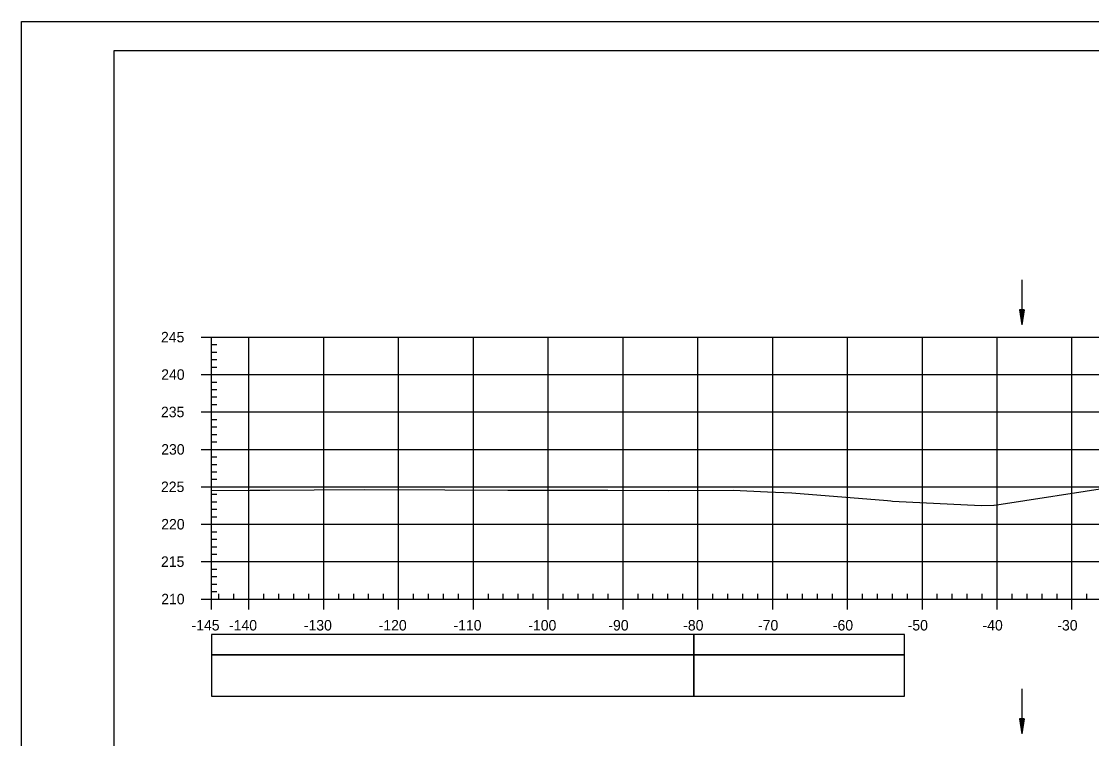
# Model space of a CAD drawing. Extents: x 1386544 to 1388153, y 379785 to 390999.
# Drawn here: x 1387207.5 to 1387350.6, y 379902.3 to 379998.1 of the extents above; entities that cross this region are included whole.
import ezdxf

# ---------------------------------------------------------------- set-up
doc = ezdxf.new("R2010")
doc.units = 0
for name, color, linetype in [('R_Axis', 7, 'Continuous'), ('R_Axis Annot', 7, 'Continuous'), ('R_Border', 7, 'Continuous'), ('R_Exist Surface', 7, 'Continuous'), ('R_Grid', 7, 'Continuous'), ('R_No Plot', 7, 'Continuous'), ('R_Striping', 7, 'Continuous'), ('R_Water', 7, 'Continuous')]:
    doc.layers.add(name, color=color, linetype=linetype)

msp = doc.modelspace()

# ---------------------------------------------------------------- linework, layer by layer
at = {"layer": 'R_Axis'}
for p, q in [((1387231.55, 379955.95), (1387232.95, 379955.95)), ((1387232.95, 379920.95), (1387232.95, 379955.95)), ((1387232.95, 379954.95), (1387233.65, 379954.95)), ((1387232.95, 379953.95), (1387233.65, 379953.95)), ((1387232.95, 379952.95), (1387233.65, 379952.95)), ((1387231.55, 379950.95), (1387232.95, 379950.95)), ((1387232.95, 379951.95), (1387233.65, 379951.95)), ((1387232.95, 379949.95), (1387233.65, 379949.95)), ((1387232.95, 379948.95), (1387233.65, 379948.95)), ((1387232.95, 379947.95), (1387233.65, 379947.95)), ((1387232.95, 379946.95), (1387233.65, 379946.95)), ((1387231.55, 379945.95), (1387232.95, 379945.95)), ((1387232.95, 379944.95), (1387233.65, 379944.95)), ((1387232.95, 379943.95), (1387233.65, 379943.95)), ((1387232.95, 379942.95), (1387233.65, 379942.95)), ((1387231.55, 379940.95), (1387232.95, 379940.95)), ((1387232.95, 379941.95), (1387233.65, 379941.95)), ((1387232.95, 379939.95), (1387233.65, 379939.95)), ((1387232.95, 379938.95), (1387233.65, 379938.95)), ((1387232.95, 379937.95), (1387233.65, 379937.95)), ((1387232.95, 379936.95), (1387233.65, 379936.95)), ((1387231.55, 379935.95), (1387232.95, 379935.95)), ((1387232.95, 379934.95), (1387233.65, 379934.95)), ((1387232.95, 379933.95), (1387233.65, 379933.95)), ((1387232.95, 379932.95), (1387233.65, 379932.95)), ((1387231.55, 379930.95), (1387232.95, 379930.95)), ((1387232.95, 379931.95), (1387233.65, 379931.95)), ((1387232.95, 379929.95), (1387233.65, 379929.95)), ((1387232.95, 379928.95), (1387233.65, 379928.95)), ((1387232.95, 379927.95), (1387233.65, 379927.95)), ((1387232.95, 379926.95), (1387233.65, 379926.95)), ((1387231.55, 379925.95), (1387232.95, 379925.95)), ((1387232.95, 379924.95), (1387233.65, 379924.95)), ((1387232.95, 379923.95), (1387233.65, 379923.95)), ((1387232.95, 379922.95), (1387233.65, 379922.95)), ((1387231.55, 379920.95), (1387232.95, 379920.95)), ((1387232.95, 379921.95), (1387233.65, 379921.95)), ((1387232.95, 379920.95), (1387232.95, 379921.65)), ((1387232.95, 379920.95), (1387522.95, 379920.95)), ((1387232.95, 379919.55), (1387232.95, 379920.95)), ((1387233.95, 379920.95), (1387233.95, 379921.65)), ((1387235.95, 379920.95), (1387235.95, 379921.65)), ((1387237.95, 379919.55), (1387237.95, 379920.95)), ((1387239.95, 379920.95), (1387239.95, 379921.65)), ((1387241.95, 379920.95), (1387241.95, 379921.65)), ((1387243.95, 379920.95), (1387243.95, 379921.65)), ((1387245.95, 379920.95), (1387245.95, 379921.65)), ((1387247.95, 379919.55), (1387247.95, 379920.95)), ((1387249.95, 379920.95), (1387249.95, 379921.65)), ((1387251.95, 379920.95), (1387251.95, 379921.65)), ((1387253.95, 379920.95), (1387253.95, 379921.65)), ((1387255.95, 379920.95), (1387255.95, 379921.65)), ((1387257.95, 379919.55), (1387257.95, 379920.95)), ((1387259.95, 379920.95), (1387259.95, 379921.65)), ((1387261.95, 379920.95), (1387261.95, 379921.65)), ((1387263.95, 379920.95), (1387263.95, 379921.65)), ((1387265.95, 379920.95), (1387265.95, 379921.65)), ((1387267.95, 379919.55), (1387267.95, 379920.95)), ((1387269.95, 379920.95), (1387269.95, 379921.65)), ((1387271.95, 379920.95), (1387271.95, 379921.65)), ((1387273.95, 379920.95), (1387273.95, 379921.65)), ((1387275.95, 379920.95), (1387275.95, 379921.65)), ((1387277.95, 379919.55), (1387277.95, 379920.95)), ((1387279.95, 379920.95), (1387279.95, 379921.65)), ((1387281.95, 379920.95), (1387281.95, 379921.65)), ((1387283.95, 379920.95), (1387283.95, 379921.65)), ((1387285.95, 379920.95), (1387285.95, 379921.65)), ((1387287.95, 379919.55), (1387287.95, 379920.95)), ((1387289.95, 379920.95), (1387289.95, 379921.65)), ((1387291.95, 379920.95), (1387291.95, 379921.65)), ((1387293.95, 379920.95), (1387293.95, 379921.65)), ((1387295.95, 379920.95), (1387295.95, 379921.65)), ((1387297.95, 379919.55), (1387297.95, 379920.95)), ((1387299.95, 379920.95), (1387299.95, 379921.65)), ((1387301.95, 379920.95), (1387301.95, 379921.65)), ((1387303.95, 379920.95), (1387303.95, 379921.65)), ((1387305.95, 379920.95), (1387305.95, 379921.65)), ((1387307.95, 379919.55), (1387307.95, 379920.95)), ((1387309.95, 379920.95), (1387309.95, 379921.65)), ((1387311.95, 379920.95), (1387311.95, 379921.65)), ((1387313.95, 379920.95), (1387313.95, 379921.65)), ((1387315.95, 379920.95), (1387315.95, 379921.65)), ((1387317.95, 379919.55), (1387317.95, 379920.95)), ((1387319.95, 379920.95), (1387319.95, 379921.65)), ((1387321.95, 379920.95), (1387321.95, 379921.65)), ((1387323.95, 379920.95), (1387323.95, 379921.65)), ((1387325.95, 379920.95), (1387325.95, 379921.65)), ((1387327.95, 379919.55), (1387327.95, 379920.95)), ((1387329.95, 379920.95), (1387329.95, 379921.65)), ((1387331.95, 379920.95), (1387331.95, 379921.65)), ((1387333.95, 379920.95), (1387333.95, 379921.65)), ((1387335.95, 379920.95), (1387335.95, 379921.65)), ((1387337.95, 379919.55), (1387337.95, 379920.95)), ((1387339.95, 379920.95), (1387339.95, 379921.65)), ((1387341.95, 379920.95), (1387341.95, 379921.65)), ((1387343.95, 379920.95), (1387343.95, 379921.65)), ((1387345.95, 379920.95), (1387345.95, 379921.65)), ((1387347.95, 379919.55), (1387347.95, 379920.95)), ((1387349.95, 379920.95), (1387349.95, 379921.65))]:
    msp.add_line(p, q, dxfattribs=at)
at = {"layer": 'R_Axis Annot'}
for points in [[(1387232.95, 379913.5), (1387297.39, 379913.5), (1387297.39, 379916.21), (1387232.95, 379916.21)], [(1387232.95, 379907.98), (1387297.39, 379907.98), (1387297.39, 379913.5), (1387232.95, 379913.5)]]:
    msp.add_lwpolyline(points, close=True, dxfattribs=at)
at = {"layer": 'R_Border'}
for p, q in [((1387219.95, 379994.24), (1387536.13, 379994.24)), ((1387219.95, 379788.78), (1387219.95, 379994.24))]:
    msp.add_line(p, q, dxfattribs=at)
at = {"layer": 'R_Exist Surface'}
msp.add_lwpolyline([(1387232.95, 379935.47), (1387238.11, 379935.51), (1387240.76, 379935.5), (1387246.69, 379935.55), (1387253.39, 379935.59), (1387264.13, 379935.56), (1387272.54, 379935.48), (1387278.38, 379935.48), (1387285.9, 379935.49), (1387294.04, 379935.47), (1387302.66, 379935.48), (1387307.27, 379935.26), (1387310.5, 379935.15), (1387323.3, 379934.1), (1387323.73, 379934.07), (1387323.95, 379934.05), (1387335.83, 379933.43), (1387337.52, 379933.49), (1387337.53, 379933.49), (1387337.9, 379933.55), (1387353.46, 379935.95)], dxfattribs=at)
at = {"layer": 'R_Grid'}
for p, q in [((1387232.95, 379955.95), (1387522.95, 379955.95)), ((1387232.95, 379920.95), (1387232.95, 379955.95)), ((1387237.95, 379920.95), (1387237.95, 379955.95)), ((1387247.95, 379920.95), (1387247.95, 379955.95)), ((1387257.95, 379920.95), (1387257.95, 379955.95)), ((1387267.95, 379920.95), (1387267.95, 379955.95)), ((1387277.95, 379920.95), (1387277.95, 379955.95)), ((1387287.95, 379920.95), (1387287.95, 379955.95)), ((1387297.95, 379920.95), (1387297.95, 379955.95)), ((1387307.95, 379920.95), (1387307.95, 379955.95)), ((1387317.95, 379920.95), (1387317.95, 379955.95)), ((1387327.95, 379920.95), (1387327.95, 379955.95)), ((1387337.95, 379920.95), (1387337.95, 379955.95)), ((1387347.95, 379920.95), (1387347.95, 379955.95)), ((1387232.95, 379950.95), (1387522.95, 379950.95)), ((1387232.95, 379945.95), (1387522.95, 379945.95)), ((1387232.95, 379940.95), (1387522.95, 379940.95)), ((1387232.95, 379935.95), (1387522.95, 379935.95)), ((1387232.95, 379930.95), (1387522.95, 379930.95)), ((1387232.95, 379925.95), (1387522.95, 379925.95)), ((1387232.95, 379920.95), (1387522.95, 379920.95))]:
    msp.add_line(p, q, dxfattribs=at)
at = {"layer": 'R_No Plot'}
msp.add_line((1387207.55, 379998.13), (1387540.89, 379998.13), dxfattribs=at)
for points in [[(1387207.55, 379998.13), (1387540.89, 379998.13), (1387540.89, 379784.8), (1387207.55, 379784.8)], [(1387453.87, 379994.24), (1387473.49, 379994.24), (1387473.49, 379984.36), (1387489.6, 379984.36), (1387512.8, 379984.36), (1387512.8, 379960.03), (1387536.13, 379960.03), (1387536.13, 379788.78), (1387219.95, 379788.78), (1387219.95, 379994.24)]]:
    msp.add_lwpolyline(points, close=True, dxfattribs=at)
at = {"layer": 'R_Striping'}
for points in [[(1387297.39, 379913.51), (1387325.58, 379913.51), (1387325.58, 379916.21), (1387297.39, 379916.21)], [(1387297.39, 379907.98), (1387325.58, 379907.98), (1387325.58, 379913.51), (1387297.39, 379913.51)]]:
    msp.add_lwpolyline(points, close=True, dxfattribs=at)
at = {"layer": 'R_Water'}
for p, q in [((1387341.25, 379963.59), (1387341.25, 379957.59)), ((1387340.95, 379959.59), (1387341.25, 379957.59)), ((1387341.55, 379959.59), (1387340.95, 379959.59)), ((1387340.95, 379959.59), (1387341.25, 379957.59)), ((1387341.55, 379959.59), (1387340.95, 379959.59)), ((1387341, 379959.59), (1387341.25, 379957.93)), ((1387341, 379959.59), (1387341.25, 379957.93)), ((1387341.05, 379959.59), (1387341.25, 379958.27)), ((1387341.05, 379959.59), (1387341.25, 379958.27)), ((1387341.1, 379959.59), (1387341.25, 379958.6)), ((1387341.1, 379959.59), (1387341.25, 379958.6)), ((1387341.15, 379959.59), (1387341.25, 379958.94)), ((1387341.15, 379959.59), (1387341.25, 379958.94)), ((1387341.21, 379959.59), (1387341.25, 379959.28)), ((1387341.21, 379959.59), (1387341.25, 379959.28)), ((1387341.55, 379959.59), (1387341.25, 379957.59)), ((1387341.35, 379959.59), (1387341.25, 379958.94)), ((1387341.45, 379959.59), (1387341.25, 379958.27)), ((1387341.5, 379959.59), (1387341.25, 379957.93)), ((1387341.4, 379959.59), (1387341.25, 379958.6)), ((1387341.3, 379959.59), (1387341.25, 379959.28)), ((1387341.55, 379959.59), (1387341.25, 379957.59)), ((1387341.35, 379959.59), (1387341.25, 379958.94)), ((1387341.45, 379959.59), (1387341.25, 379958.27)), ((1387341.5, 379959.59), (1387341.25, 379957.93)), ((1387341.4, 379959.59), (1387341.25, 379958.6)), ((1387341.3, 379959.59), (1387341.25, 379959.28)), ((1387341.25, 379908.95), (1387341.25, 379902.95)), ((1387340.95, 379904.95), (1387341.25, 379902.95)), ((1387341.55, 379904.95), (1387340.95, 379904.95)), ((1387340.95, 379904.95), (1387341.25, 379902.95)), ((1387341.55, 379904.95), (1387340.95, 379904.95)), ((1387341, 379904.95), (1387341.25, 379903.28)), ((1387341, 379904.95), (1387341.25, 379903.28)), ((1387341.05, 379904.95), (1387341.25, 379903.62)), ((1387341.05, 379904.95), (1387341.25, 379903.62)), ((1387341.1, 379904.95), (1387341.25, 379903.96)), ((1387341.1, 379904.95), (1387341.25, 379903.96)), ((1387341.15, 379904.95), (1387341.25, 379904.3)), ((1387341.15, 379904.95), (1387341.25, 379904.3)), ((1387341.21, 379904.95), (1387341.25, 379904.63)), ((1387341.21, 379904.95), (1387341.25, 379904.63)), ((1387341.55, 379904.95), (1387341.25, 379902.95)), ((1387341.35, 379904.95), (1387341.25, 379904.3)), ((1387341.45, 379904.95), (1387341.25, 379903.62)), ((1387341.5, 379904.95), (1387341.25, 379903.28)), ((1387341.4, 379904.95), (1387341.25, 379903.96)), ((1387341.3, 379904.95), (1387341.25, 379904.63)), ((1387341.55, 379904.95), (1387341.25, 379902.95)), ((1387341.35, 379904.95), (1387341.25, 379904.3)), ((1387341.45, 379904.95), (1387341.25, 379903.62)), ((1387341.5, 379904.95), (1387341.25, 379903.28)), ((1387341.4, 379904.95), (1387341.25, 379903.96)), ((1387341.3, 379904.95), (1387341.25, 379904.63))]:
    msp.add_line(p, q, dxfattribs=at)

# ---------------------------------------------------------------- texts
at = {"layer": 'R_Axis Annot'}
for s, p in [('245', (1387226.2, 379955.25)), ('240', (1387226.23, 379950.25)), ('235', (1387226.2, 379945.25)), ('230', (1387226.23, 379940.25)), ('225', (1387226.2, 379935.25)), ('220', (1387226.23, 379930.25)), ('215', (1387226.2, 379925.25)), ('210', (1387226.23, 379920.25)), ('-145', (1387230.28, 379916.75)), ('-140', (1387235.29, 379916.75)), ('-130', (1387245.29, 379916.75)), ('-120', (1387255.29, 379916.75)), ('-110', (1387265.29, 379916.75)), ('-100', (1387275.29, 379916.75)), ('-90', (1387285.99, 379916.75)), ('-80', (1387295.99, 379916.75)), ('-70', (1387305.99, 379916.75)), ('-60', (1387315.99, 379916.75)), ('-50', (1387325.99, 379916.75)), ('-40', (1387335.99, 379916.75)), ('-30', (1387345.99, 379916.75))]:
    msp.add_text(s, height=1.4, dxfattribs=at).set_placement(p)

doc.saveas('drawing.dxf')
